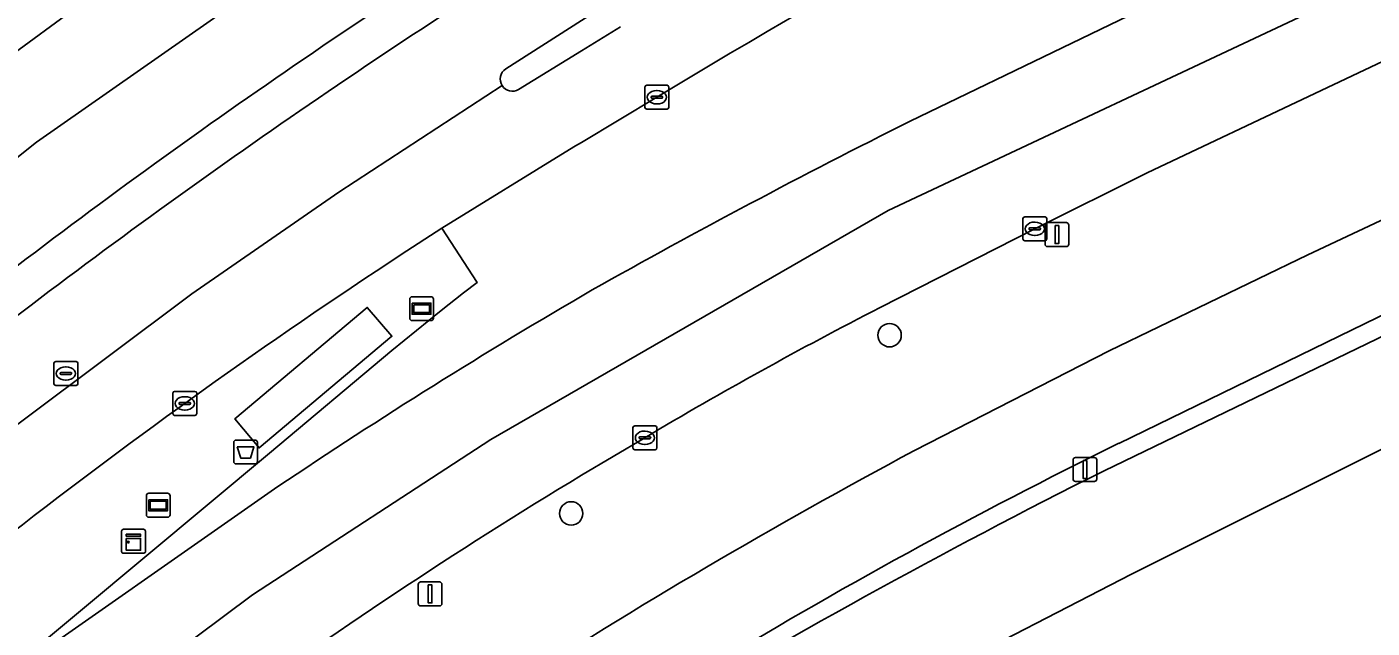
# Model space of a CAD drawing. Extents: x 156412 to 157779, y 382335 to 383768.
# Drawn here: x 157476.8 to 157533.1, y 382960.1 to 382985.2 of the extents above; entities that cross this region are included whole.
import ezdxf

# ---------------------------------------------------------------- set-up
doc = ezdxf.new("R2010")
doc.units = 0
for name, color, linetype in [('IMGEO_Afvalbak', 7, 'Continuous'), ('IMGEO_Berm_groen', 7, 'Continuous'), ('IMGEO_Berm_onverhard', 7, 'Continuous'), ('IMGEO_Boom', 7, 'Continuous'), ('IMGEO_Fietspad_gesloten', 7, 'Continuous'), ('IMGEO_Groenvoorziening', 7, 'Continuous'), ('IMGEO_Hek', 7, 'Continuous'), ('IMGEO_Kast', 7, 'Continuous'), ('IMGEO_Kolk', 7, 'Continuous'), ('IMGEO_Lichtmast', 7, 'Continuous'), ('IMGEO_OVBaan_gesloten', 7, 'Continuous'), ('IMGEO_Rijbaan_regionaal_gesloten', 7, 'Continuous'), ('IMGEO_Rioolput', 7, 'Continuous'), ('IMGEO_Verkeerseiland_open', 7, 'Continuous'), ('IMGEO_Voetpad_open', 7, 'Continuous'), ('IMGEO_Wegwijzer', 7, 'Continuous')]:
    doc.layers.add(name, color=color, linetype=linetype)

msp = doc.modelspace()

# ---------------------------------------------------------------- linework, layer by layer
at = {"layer": 'IMGEO_Afvalbak'}
for p, q in [((157485.45, 382967.032), (157485.45, 382967.832)), ((157485.45, 382967.832), (157485.45, 382967.032)), ((157485.55, 382967.932), (157486.34, 382967.932)), ((157486.34, 382967.932), (157485.55, 382967.932)), ((157486.44, 382967.832), (157486.44, 382967.032)), ((157486.44, 382967.032), (157486.44, 382967.832)), ((157486.34, 382966.932), (157485.55, 382966.932)), ((157485.55, 382966.932), (157486.34, 382966.932))]:
    msp.add_line(p, q, dxfattribs=at)
msp.add_lwpolyline([(157485.593, 382967.646), (157486.297, 382967.646), (157486.148, 382967.176), (157485.742, 382967.176), (157485.593, 382967.646)], dxfattribs=at)
for centre, start, end in [((157485.55, 382967.832), 90, 180), ((157485.55, 382967.832), 90, 180), ((157486.34, 382967.832), 0, 90), ((157486.34, 382967.832), 360, 90), ((157485.55, 382967.032), 180, 270), ((157485.55, 382967.032), 180, 270), ((157486.34, 382967.032), 270, 0), ((157486.34, 382967.032), 270, 0)]:
    msp.add_arc(centre, 0.1, start, end, dxfattribs=at)
at = {"layer": 'IMGEO_Berm_groen'}
for points in [[(157513.751, 382981.27), (157527.276, 382987.807), (157580.378, 383013.154)], [(157586.676, 383009.012), (157569.772, 383000.948), (157567.618, 383000), (157558.736, 382995.716), (157523.662, 382979.102), (157518.959, 382976.769), (157512.486, 382973.47)], [(157513.925, 382967.491), (157522.078, 382971.661), (157530.389, 382975.685), (157556.594, 382988.014), (157569.71, 382994.039)], [(157503.148, 382982.271), (157500, 382980.38), (157499.745, 382980.233), (157499.49, 382980.085), (157494.151, 382976.795), (157495.641, 382974.528), (157495.063, 382974.086), (157494.126, 382973.357), (157492.064, 382971.672), (157486.947, 382967.383), (157481.82, 382963.105), (157476.021, 382958.272), (157475.326, 382957.632), (157487.297, 382965.984)], [(157502.648, 382968.028), (157500, 382966.46)]]:
    msp.add_lwpolyline(points, dxfattribs=at)
for centre, radius, start, end in [((157672.558, 382702.617), 326.965, 116.18653, 121.20683), ((157647.647, 382750.544), 282.501, 121.99136, 128.187), ((157656.501, 382736.942), 297.029, 122.11342, 128.017), ((157652.805, 382703.035), 311.048, 116.55455, 119.33052), ((157621.056, 382766.875), 239.866, 120.18868, 123.8926), ((157591.311, 382819.358), 173.101, 117.08867, 120.81066), ((157631.361, 382747.868), 249.049, 118.1341, 122.72062), ((157606.271, 382790.093), 205.91, 121.07133, 126.20191)]:
    msp.add_arc(centre, radius, start, end, dxfattribs=at)
at = {"layer": 'IMGEO_Berm_onverhard'}
for points in [[(157578.967, 382993.479), (157609.014, 383007.542), (157608.907, 383008.315), (157608.01, 383007.889), (157606.697, 383007.209), (157603.299, 383005.632), (157596.088, 383002.285), (157585.67, 382997.469), (157576.634, 382993.293), (157558.173, 382984.759), (157535.477, 382974.115), (157522.483, 382967.795)], [(157521.857, 382966.644), (157535.389, 382973.187), (157553.063, 382981.547), (157578.967, 382993.479)]]:
    msp.add_lwpolyline(points, dxfattribs=at)
for centre, radius, start, end in [((157619.394, 382770.045), 220.22, 116.10795, 121.29736), ((157640.813, 382728.245), 266.429, 116.51829, 121.36828)]:
    msp.add_arc(centre, radius, start, end, dxfattribs=at)
at = {"layer": 'IMGEO_Boom'}
for centre in [(157512.886, 382972.317), (157499.568, 382964.864)]:
    msp.add_circle(centre, 0.489, dxfattribs=at)
at = {"layer": 'IMGEO_Fietspad_gesloten'}
msp.add_lwpolyline([(157522.483, 382967.795), (157535.477, 382974.115), (157558.173, 382984.759), (157576.634, 382993.293), (157575.231, 382996.466), (157569.71, 382994.039), (157556.594, 382988.014), (157530.389, 382975.685), (157522.078, 382971.661), (157513.925, 382967.491)], dxfattribs=at)
for centre, radius, start, end in [((157619.394, 382770.045), 220.22, 116.10795, 121.29736), ((157631.361, 382747.868), 249.049, 118.1341, 122.72062)]:
    msp.add_arc(centre, radius, start, end, dxfattribs=at)
at = {"layer": 'IMGEO_Groenvoorziening'}
for points in [[(157568.69, 382979.116), (157570.823, 382975.154), (157610.443, 382997.232), (157610.372, 382997.757), (157609.014, 383007.542), (157578.967, 382993.479), (157553.063, 382981.547), (157535.389, 382973.187), (157521.857, 382966.644)], [(157514.572, 382957.979), (157523.011, 382962.321), (157535.66, 382968.633), (157539.044, 382962.609), (157568.69, 382979.116)]]:
    msp.add_lwpolyline(points, dxfattribs=at)
msp.add_arc((157640.813, 382728.245), 266.429, 116.51829, 121.36828, dxfattribs=at)
at = {"layer": 'IMGEO_Hek'}
msp.add_lwpolyline([(157610.372, 382997.757), (157609.014, 383007.542), (157578.967, 382993.479), (157553.063, 382981.547), (157535.389, 382973.187), (157521.857, 382966.644)], dxfattribs=at)
msp.add_arc((157640.813, 382728.245), 266.429, 116.51829, 121.36828, dxfattribs=at)
at = {"layer": 'IMGEO_Kast'}
for p, q in [((157480.835, 382964.201), (157481.676, 382964.201)), ((157481.676, 382964.201), (157480.835, 382964.201)), ((157480.76, 382963.276), (157480.76, 382964.117)), ((157480.76, 382964.117), (157480.76, 382963.276)), ((157481.76, 382964.126), (157481.76, 382963.285)), ((157481.76, 382963.285), (157481.76, 382964.126)), ((157481.685, 382963.201), (157480.844, 382963.201)), ((157480.844, 382963.201), (157481.685, 382963.201))]:
    msp.add_line(p, q, dxfattribs=at)
for points in [[(157480.955, 382963.991), (157481.555, 382963.991), (157481.555, 382963.906), (157480.955, 382963.906), (157480.955, 382963.991)], [(157480.955, 382963.816), (157481.555, 382963.816), (157481.555, 382963.327), (157480.955, 382963.327), (157480.955, 382963.816)]]:
    msp.add_lwpolyline(points, dxfattribs=at)
msp.add_circle((157481.039, 382963.665), 0.0377, dxfattribs=at)
for centre, start, end in [((157480.838, 382964.123), 92.4484, 184.2845), ((157480.838, 382964.123), 92.4484, 184.2845), ((157481.682, 382964.123), 2.4484, 94.2845), ((157481.682, 382964.123), 2.4484, 94.2845), ((157480.838, 382963.279), 182.4484, 274.2845), ((157480.838, 382963.279), 182.4484, 274.2845), ((157481.682, 382963.279), 272.4484, 4.2845), ((157481.682, 382963.279), 272.4484, 4.2845)]:
    msp.add_arc(centre, 0.0779, start, end, dxfattribs=at)
at = {"layer": 'IMGEO_Kolk'}
for p, q in [((157502.726, 382982.77), (157503.578, 382982.77)), ((157502.651, 382981.844), (157502.651, 382982.696)), ((157502.91, 382982.264), (157502.91, 382982.276)), ((157503.348, 382982.227), (157502.95, 382982.227)), ((157502.953, 382982.313), (157503.351, 382982.313)), ((157503.139, 382982.55), (157503.164, 382982.55)), ((157503.394, 382982.276), (157503.394, 382982.264)), ((157503.652, 382982.696), (157503.652, 382981.844)), ((157503.578, 382981.77), (157502.726, 382981.77)), ((157503.162, 382981.99), (157503.137, 382981.99)), ((157518.463, 382976.342), (157518.463, 382977.194)), ((157518.538, 382977.268), (157519.39, 382977.268)), ((157519.464, 382977.194), (157519.464, 382976.342)), ((157518.722, 382976.762), (157518.722, 382976.774)), ((157519.16, 382976.725), (157518.762, 382976.725)), ((157518.765, 382976.811), (157519.163, 382976.811)), ((157518.951, 382977.048), (157518.976, 382977.048)), ((157519.206, 382976.774), (157519.206, 382976.762)), ((157519.39, 382976.268), (157518.538, 382976.268)), ((157518.974, 382976.488), (157518.949, 382976.488)), ((157482.903, 382969.038), (157482.903, 382969.89)), ((157482.978, 382969.964), (157483.83, 382969.964)), ((157483.904, 382969.89), (157483.904, 382969.038)), ((157483.162, 382969.458), (157483.162, 382969.47)), ((157483.6, 382969.421), (157483.202, 382969.421)), ((157483.205, 382969.507), (157483.603, 382969.507)), ((157483.391, 382969.744), (157483.416, 382969.744)), ((157483.646, 382969.47), (157483.646, 382969.458)), ((157483.83, 382968.964), (157482.978, 382968.964)), ((157483.414, 382969.184), (157483.389, 382969.184)), ((157502.151, 382967.601), (157502.151, 382968.453)), ((157502.226, 382968.527), (157503.078, 382968.527)), ((157502.639, 382968.307), (157502.664, 382968.307)), ((157503.152, 382968.453), (157503.152, 382967.601)), ((157502.41, 382968.021), (157502.41, 382968.033)), ((157502.848, 382967.984), (157502.45, 382967.984)), ((157502.453, 382968.07), (157502.851, 382968.07)), ((157502.662, 382967.747), (157502.637, 382967.747)), ((157502.894, 382968.033), (157502.894, 382968.021)), ((157503.078, 382967.527), (157502.226, 382967.527))]:
    msp.add_line(p, q, dxfattribs=at)
for points in [[(157502.726, 382982.77), (157503.578, 382982.77)], [(157502.651, 382981.844), (157502.651, 382982.696)], [(157503.652, 382982.696), (157503.652, 382981.844)], [(157503.578, 382981.77), (157502.726, 382981.77)], [(157518.463, 382976.342), (157518.463, 382977.194)], [(157518.538, 382977.268), (157519.39, 382977.268)], [(157519.464, 382977.194), (157519.464, 382976.342)], [(157519.39, 382976.268), (157518.538, 382976.268)], [(157482.903, 382969.038), (157482.903, 382969.89)], [(157482.978, 382969.964), (157483.83, 382969.964)], [(157483.904, 382969.89), (157483.904, 382969.038)], [(157483.83, 382968.964), (157482.978, 382968.964)], [(157502.151, 382967.601), (157502.151, 382968.453)], [(157502.226, 382968.527), (157503.078, 382968.527)], [(157503.152, 382968.453), (157503.152, 382967.601)], [(157503.078, 382967.527), (157502.226, 382967.527)]]:
    msp.add_lwpolyline(points, dxfattribs=at)
for centre, radius, start, end in [((157502.728, 382982.694), 0.0765, 91.552, 178.448), ((157502.728, 382982.694), 0.0765, 91.552, 178.448), ((157503.576, 382982.694), 0.0765, 1.552, 88.448), ((157503.576, 382982.694), 0.0765, 1.552, 88.448), ((157502.95, 382982.273), 0.0403, 85.8775, 175.7526), ((157502.947, 382982.263), 0.0366, 178.938, 274.7102), ((157503.351, 382982.27), 0.043, 264.8664, 352.4533), ((157503.355, 382982.275), 0.0386, 1.7309, 96.639), ((157502.728, 382981.846), 0.0765, 181.552, 268.448), ((157502.728, 382981.846), 0.0765, 181.552, 268.448), ((157503.576, 382981.846), 0.0765, 271.552, 358.448), ((157503.576, 382981.846), 0.0765, 271.552, 358.448), ((157518.54, 382977.192), 0.0765, 91.552, 178.448), ((157518.54, 382977.192), 0.0765, 91.552, 178.448), ((157519.388, 382977.192), 0.0765, 1.552, 88.448), ((157519.388, 382977.192), 0.0765, 1.552, 88.448), ((157518.762, 382976.771), 0.0403, 85.8775, 175.7526), ((157518.759, 382976.761), 0.0366, 178.938, 274.7102), ((157519.163, 382976.768), 0.043, 264.8664, 352.4533), ((157519.167, 382976.773), 0.0386, 1.7309, 96.639), ((157518.54, 382976.344), 0.0765, 181.552, 268.448), ((157518.54, 382976.344), 0.0765, 181.552, 268.448), ((157519.388, 382976.344), 0.0765, 271.552, 358.448), ((157519.388, 382976.344), 0.0765, 271.552, 358.448), ((157482.98, 382969.888), 0.0765, 91.552, 178.448), ((157482.98, 382969.888), 0.0765, 91.552, 178.448), ((157483.828, 382969.888), 0.0765, 1.552, 88.448), ((157483.828, 382969.888), 0.0765, 1.552, 88.448), ((157483.202, 382969.467), 0.0403, 85.8775, 175.7526), ((157483.199, 382969.457), 0.0366, 178.938, 274.7102), ((157483.603, 382969.464), 0.043, 264.8664, 352.4533), ((157483.607, 382969.469), 0.0386, 1.7309, 96.639), ((157482.98, 382969.04), 0.0765, 181.552, 268.448), ((157482.98, 382969.04), 0.0765, 181.552, 268.448), ((157483.828, 382969.04), 0.0765, 271.552, 358.448), ((157483.828, 382969.04), 0.0765, 271.552, 358.448), ((157502.228, 382968.451), 0.0765, 91.552, 178.448), ((157502.228, 382968.451), 0.0765, 91.552, 178.448), ((157503.076, 382968.451), 0.0765, 1.552, 88.448), ((157503.076, 382968.451), 0.0765, 1.552, 88.448), ((157502.228, 382967.603), 0.0765, 181.552, 268.448), ((157502.228, 382967.603), 0.0765, 181.552, 268.448), ((157502.45, 382968.03), 0.0403, 85.8775, 175.7526), ((157502.447, 382968.02), 0.0366, 178.938, 274.7102), ((157502.851, 382968.027), 0.043, 264.8664, 352.4533), ((157502.855, 382968.032), 0.0386, 1.7309, 96.639), ((157503.076, 382967.603), 0.0765, 271.552, 358.448), ((157503.076, 382967.603), 0.0765, 271.552, 358.448)]:
    msp.add_arc(centre, radius, start, end, dxfattribs=at)
for centre, major_axis, ratio, start_param, end_param in [((157503.138, 382982.27), (-0.387, 0.002), 0.722429, 4.712389, 7.853982), ((157503.163, 382982.27), (-0.39, 0.002), 0.717154, 1.570796, 4.712389), ((157518.95, 382976.768), (-0.387, 0.002), 0.722429, 4.712389, 7.853982), ((157518.975, 382976.768), (-0.39, 0.002), 0.717154, 1.570796, 4.712389), ((157483.39, 382969.464), (-0.387, 0.002), 0.722429, 4.712389, 7.853982), ((157483.415, 382969.464), (-0.39, 0.002), 0.717154, 1.570796, 4.712389), ((157502.638, 382968.027), (-0.387, 0.002), 0.722429, 4.712389, 7.853982), ((157502.663, 382968.027), (-0.39, 0.002), 0.717154, 1.570796, 4.712389)]:
    msp.add_ellipse(centre, major_axis=major_axis, ratio=ratio, start_param=start_param, end_param=end_param, dxfattribs=at)
at = {"layer": 'IMGEO_Lichtmast'}
for p, q in [((157519.391, 382976.124), (157519.391, 382976.924)), ((157519.391, 382976.924), (157519.391, 382976.124)), ((157519.491, 382977.024), (157520.281, 382977.024)), ((157520.281, 382977.024), (157519.491, 382977.024)), ((157520.381, 382976.924), (157520.381, 382976.124)), ((157520.381, 382976.124), (157520.381, 382976.924)), ((157520.281, 382976.024), (157519.491, 382976.024)), ((157519.491, 382976.024), (157520.281, 382976.024)), ((157520.564, 382966.301), (157520.564, 382967.101)), ((157520.564, 382967.101), (157520.564, 382966.301)), ((157520.664, 382967.201), (157521.454, 382967.201)), ((157521.454, 382967.201), (157520.664, 382967.201)), ((157521.554, 382967.101), (157521.554, 382966.301)), ((157521.554, 382966.301), (157521.554, 382967.101)), ((157521.454, 382966.201), (157520.664, 382966.201)), ((157520.664, 382966.201), (157521.454, 382966.201)), ((157493.269, 382961.997), (157494.059, 382961.997)), ((157494.059, 382961.997), (157493.269, 382961.997)), ((157493.169, 382961.097), (157493.169, 382961.897)), ((157493.169, 382961.897), (157493.169, 382961.097)), ((157494.159, 382961.897), (157494.159, 382961.097)), ((157494.159, 382961.097), (157494.159, 382961.897)), ((157494.059, 382960.997), (157493.269, 382960.997)), ((157493.269, 382960.997), (157494.059, 382960.997))]:
    msp.add_line(p, q, dxfattribs=at)
for points in [[(157519.811, 382976.899), (157519.961, 382976.899), (157519.961, 382976.149), (157519.811, 382976.149), (157519.811, 382976.899)], [(157520.984, 382967.076), (157521.134, 382967.076), (157521.134, 382966.326), (157520.984, 382966.326), (157520.984, 382967.076)], [(157493.589, 382961.872), (157493.739, 382961.872), (157493.739, 382961.122), (157493.589, 382961.122), (157493.589, 382961.872)]]:
    msp.add_lwpolyline(points, dxfattribs=at)
for centre, start, end in [((157519.491, 382976.924), 90, 180), ((157519.491, 382976.924), 90, 180), ((157520.281, 382976.924), 0, 90), ((157520.281, 382976.924), 360, 90), ((157519.491, 382976.124), 180, 270), ((157519.491, 382976.124), 180, 270), ((157520.281, 382976.124), 270, 0), ((157520.281, 382976.124), 270, 0), ((157520.664, 382967.101), 90, 180), ((157520.664, 382967.101), 90, 180), ((157521.454, 382967.101), 0, 90), ((157521.454, 382967.101), 360, 90), ((157520.664, 382966.301), 180, 270), ((157520.664, 382966.301), 180, 270), ((157521.454, 382966.301), 270, 0), ((157521.454, 382966.301), 270, 0), ((157493.269, 382961.897), 90, 180), ((157493.269, 382961.897), 90, 180), ((157494.059, 382961.897), 0, 90), ((157494.059, 382961.897), 360, 90), ((157493.269, 382961.097), 180, 270), ((157493.269, 382961.097), 180, 270), ((157494.059, 382961.097), 270, 0), ((157494.059, 382961.097), 270, 0)]:
    msp.add_arc(centre, 0.1, start, end, dxfattribs=at)
at = {"layer": 'IMGEO_OVBaan_gesloten'}
for points in [[(157496.827, 382983.453), (157500, 382985.48), (157501.034, 382986.141)], [(157501.634, 382985.211), (157500, 382984.206), (157497.37, 382982.59)], [(157496.677, 382982.756), (157489.842, 382978.298), (157483.691, 382974.052), (157473.023, 382966.064), (157461.496, 382956.678), (157463.622, 382954.012), (157469.762, 382959.04), (157476.112, 382964.007)], [(157483.691, 382974.052), (157489.842, 382978.298), (157496.677, 382982.756)], [(157492.459, 382975.694), (157494.151, 382976.795), (157499.49, 382980.085), (157499.745, 382980.233), (157500, 382980.38), (157503.148, 382982.271)], [(157459.369, 382959.344), (157461.496, 382956.678), (157473.023, 382966.064), (157483.691, 382974.052)]]:
    msp.add_lwpolyline(points, dxfattribs=at)
for centre, radius, start, end in [((157672.558, 382702.617), 326.965, 116.18653, 121.20683), ((157656.501, 382736.942), 297.029, 122.11342, 128.017), ((157497.109, 382983.028), 0.51, 123.5203, 212.1892), ((157497.109, 382983.028), 0.51, 212.2615, 300.797), ((157631.049, 382764.568), 252.55, 123.28213, 127.84228)]:
    msp.add_arc(centre, radius, start, end, dxfattribs=at)
at = {"layer": 'IMGEO_Rijbaan_regionaal_gesloten'}
for points in [[(157487.297, 382965.984), (157475.326, 382957.632), (157466.576, 382950.401), (157465.895, 382949.84), (157467.831, 382947.289), (157481.497, 382957.924), (157486.232, 382961.464), (157496.205, 382967.961), (157512.834, 382977.537), (157531.64, 382986.387), (157573.149, 383006.118), (157591.111, 383014.656), (157608.988, 383022.848), (157624.255, 383029.843), (157650.994, 383040.969), (157656.81, 383043.081), (157692.51, 383056.437)], [(157692.657, 383052.911), (157692.51, 383056.437), (157656.81, 383043.081), (157650.994, 383040.969), (157624.255, 383029.843), (157608.988, 383022.848), (157591.111, 383014.656), (157573.149, 383006.118), (157531.64, 382986.387), (157512.834, 382977.537), (157496.205, 382967.961), (157486.232, 382961.464), (157481.497, 382957.924), (157467.831, 382947.289), (157469.77, 382944.733), (157471.73, 382946.367)], [(157532.567, 383016.843), (157520.845, 383010.832), (157504.357, 383002.424), (157494.022, 382996.296), (157480.983, 382987.59), (157471.536, 382980.654), (157458.812, 382970.684), (157461.26, 382967.686), (157477.206, 382980.384), (157489.688, 382989.129), (157503.424, 382997.774), (157516.262, 383005.156), (157522.963, 383008.7), (157532.653, 383013.388), (157542.059, 383017.937), (157563.619, 383028.19), (157583.282, 383036.15), (157593.606, 383039.479), (157605.276, 383042.997), (157618.681, 383047.039)], [(157605.276, 383042.997), (157593.606, 383039.479), (157583.282, 383036.15), (157563.619, 383028.19), (157542.059, 383017.937), (157532.653, 383013.388), (157522.963, 383008.7), (157516.262, 383005.156), (157503.424, 382997.774), (157489.688, 382989.129), (157477.206, 382980.384), (157461.26, 382967.686), (157463.426, 382965.008)], [(157475.037, 382986.978), (157460.728, 382976.184), (157459.672, 382975.374), (157458.628, 382974.548), (157457.596, 382973.708), (157456.849, 382973.09), (157458.812, 382970.684), (157471.536, 382980.654), (157480.983, 382987.59), (157494.022, 382996.296), (157504.357, 383002.424), (157520.845, 383010.832), (157532.567, 383016.843)], [(157580.378, 383013.154), (157527.276, 382987.807), (157513.751, 382981.27)], [(157512.486, 382973.47), (157518.959, 382976.769), (157523.662, 382979.102), (157558.736, 382995.716), (157567.618, 383000), (157569.772, 383000.948), (157586.676, 383009.012)], [(157500, 382966.46), (157502.648, 382968.028)]]:
    msp.add_lwpolyline(points, dxfattribs=at)
for centre, radius, start, end in [((157647.647, 382750.544), 282.501, 121.99136, 128.187), ((157652.805, 382703.035), 311.048, 116.55455, 119.33052), ((157621.056, 382766.875), 239.866, 120.18868, 123.8926), ((157591.311, 382819.358), 173.101, 117.08867, 120.81066), ((157606.271, 382790.093), 205.91, 121.07133, 126.20191)]:
    msp.add_arc(centre, radius, start, end, dxfattribs=at)
at = {"layer": 'IMGEO_Rioolput'}
for p, q in [((157477.929, 382970.29), (157477.929, 382971.142)), ((157478.004, 382971.216), (157478.856, 382971.216)), ((157478.417, 382970.996), (157478.442, 382970.996)), ((157478.93, 382971.142), (157478.93, 382970.29)), ((157478.188, 382970.71), (157478.188, 382970.722)), ((157478.626, 382970.673), (157478.228, 382970.673)), ((157478.231, 382970.759), (157478.629, 382970.759)), ((157478.44, 382970.436), (157478.415, 382970.436)), ((157478.672, 382970.722), (157478.672, 382970.71)), ((157478.856, 382970.216), (157478.004, 382970.216))]:
    msp.add_line(p, q, dxfattribs=at)
for points in [[(157477.929, 382970.29), (157477.929, 382971.142)], [(157478.004, 382971.216), (157478.856, 382971.216)], [(157478.93, 382971.142), (157478.93, 382970.29)], [(157478.856, 382970.216), (157478.004, 382970.216)]]:
    msp.add_lwpolyline(points, dxfattribs=at)
for centre, radius, start, end in [((157478.006, 382971.14), 0.0765, 91.552, 178.448), ((157478.006, 382971.14), 0.0765, 91.552, 178.448), ((157478.854, 382971.14), 0.0765, 1.552, 88.448), ((157478.854, 382971.14), 0.0765, 1.552, 88.448), ((157478.228, 382970.719), 0.0403, 85.8775, 175.7526), ((157478.225, 382970.709), 0.0366, 178.938, 274.7102), ((157478.629, 382970.716), 0.043, 264.8664, 352.4533), ((157478.633, 382970.721), 0.0386, 1.7309, 96.639), ((157478.006, 382970.292), 0.0765, 181.552, 268.448), ((157478.006, 382970.292), 0.0765, 181.552, 268.448), ((157478.854, 382970.292), 0.0765, 271.552, 358.448), ((157478.854, 382970.292), 0.0765, 271.552, 358.448)]:
    msp.add_arc(centre, radius, start, end, dxfattribs=at)
for centre, major_axis, ratio, start_param, end_param in [((157478.416, 382970.716), (-0.387, 0.002), 0.722429, 4.712389, 7.853982), ((157478.441, 382970.716), (-0.39, 0.002), 0.717154, 1.570796, 4.712389)]:
    msp.add_ellipse(centre, major_axis=major_axis, ratio=ratio, start_param=start_param, end_param=end_param, dxfattribs=at)
at = {"layer": 'IMGEO_Verkeerseiland_open'}
for points in [[(157501.034, 382986.141), (157500, 382985.48), (157496.827, 382983.453)], [(157497.37, 382982.59), (157500, 382984.206), (157501.634, 382985.211)]]:
    msp.add_lwpolyline(points, dxfattribs=at)
for start, end in [(123.5203, 212.1892), (212.2615, 300.797)]:
    msp.add_arc((157497.109, 382983.028), 0.51, start, end, dxfattribs=at)
at = {"layer": 'IMGEO_Voetpad_open'}
for points in [[(157617.945, 383012.341), (157618.506, 383001.725), (157610.443, 382997.232), (157570.823, 382975.154), (157568.69, 382979.116), (157539.044, 382962.609), (157535.66, 382968.633), (157523.011, 382962.321), (157514.572, 382957.979)], [(157492.064, 382971.672), (157494.126, 382973.357), (157495.063, 382974.086), (157495.641, 382974.528), (157494.151, 382976.795), (157492.459, 382975.694)], [(157476.112, 382964.007), (157469.762, 382959.04), (157463.622, 382954.012), (157466.576, 382950.401), (157475.326, 382957.632), (157476.021, 382958.272), (157481.82, 382963.105), (157486.947, 382967.383), (157492.064, 382971.672)]]:
    msp.add_lwpolyline(points, dxfattribs=at)
for points in [[(157492.07, 382972.275), (157491.038, 382973.482), (157485.501, 382968.822), (157486.512, 382967.604)], [(157485.501, 382968.822), (157491.038, 382973.482), (157492.07, 382972.275), (157486.512, 382967.604)]]:
    msp.add_lwpolyline(points, close=True, dxfattribs=at)
msp.add_arc((157631.049, 382764.568), 252.55, 123.28213, 127.84228, dxfattribs=at)
at = {"layer": 'IMGEO_Wegwijzer'}
for p, q in [((157492.812, 382973.027), (157492.812, 382973.827)), ((157492.812, 382973.827), (157492.812, 382973.027)), ((157492.912, 382973.927), (157493.702, 382973.927)), ((157493.702, 382973.927), (157492.912, 382973.927)), ((157493.802, 382973.827), (157493.802, 382973.027)), ((157493.802, 382973.027), (157493.802, 382973.827)), ((157493.702, 382972.927), (157492.912, 382972.927)), ((157492.912, 382972.927), (157493.702, 382972.927)), ((157481.795, 382964.806), (157481.795, 382965.606)), ((157481.795, 382965.606), (157481.795, 382964.806)), ((157481.895, 382965.706), (157482.685, 382965.706)), ((157482.685, 382965.706), (157481.895, 382965.706)), ((157482.785, 382965.606), (157482.785, 382964.806)), ((157482.785, 382964.806), (157482.785, 382965.606)), ((157482.685, 382964.706), (157481.895, 382964.706)), ((157481.895, 382964.706), (157482.685, 382964.706))]:
    msp.add_line(p, q, dxfattribs=at)
for points in [[(157492.913, 382973.659), (157493.701, 382973.659), (157493.701, 382973.195), (157492.913, 382973.195), (157492.913, 382973.659)], [(157492.978, 382973.594), (157492.978, 382973.26), (157493.636, 382973.26), (157493.636, 382973.594), (157492.978, 382973.594)], [(157481.896, 382965.438), (157482.684, 382965.438), (157482.684, 382964.974), (157481.896, 382964.974), (157481.896, 382965.438)], [(157481.961, 382965.373), (157481.961, 382965.039), (157482.619, 382965.039), (157482.619, 382965.373), (157481.961, 382965.373)]]:
    msp.add_lwpolyline(points, dxfattribs=at)
for centre, start, end in [((157492.912, 382973.827), 90, 180), ((157492.912, 382973.827), 90, 180), ((157493.702, 382973.827), 0, 90), ((157493.702, 382973.827), 360, 90), ((157492.912, 382973.027), 180, 270), ((157492.912, 382973.027), 180, 270), ((157493.702, 382973.027), 270, 0), ((157493.702, 382973.027), 270, 0), ((157481.895, 382965.606), 90, 180), ((157481.895, 382965.606), 90, 180), ((157482.685, 382965.606), 0, 90), ((157482.685, 382965.606), 360, 90), ((157481.895, 382964.806), 180, 270), ((157481.895, 382964.806), 180, 270), ((157482.685, 382964.806), 270, 0), ((157482.685, 382964.806), 270, 0)]:
    msp.add_arc(centre, 0.1, start, end, dxfattribs=at)

doc.saveas('drawing.dxf')
